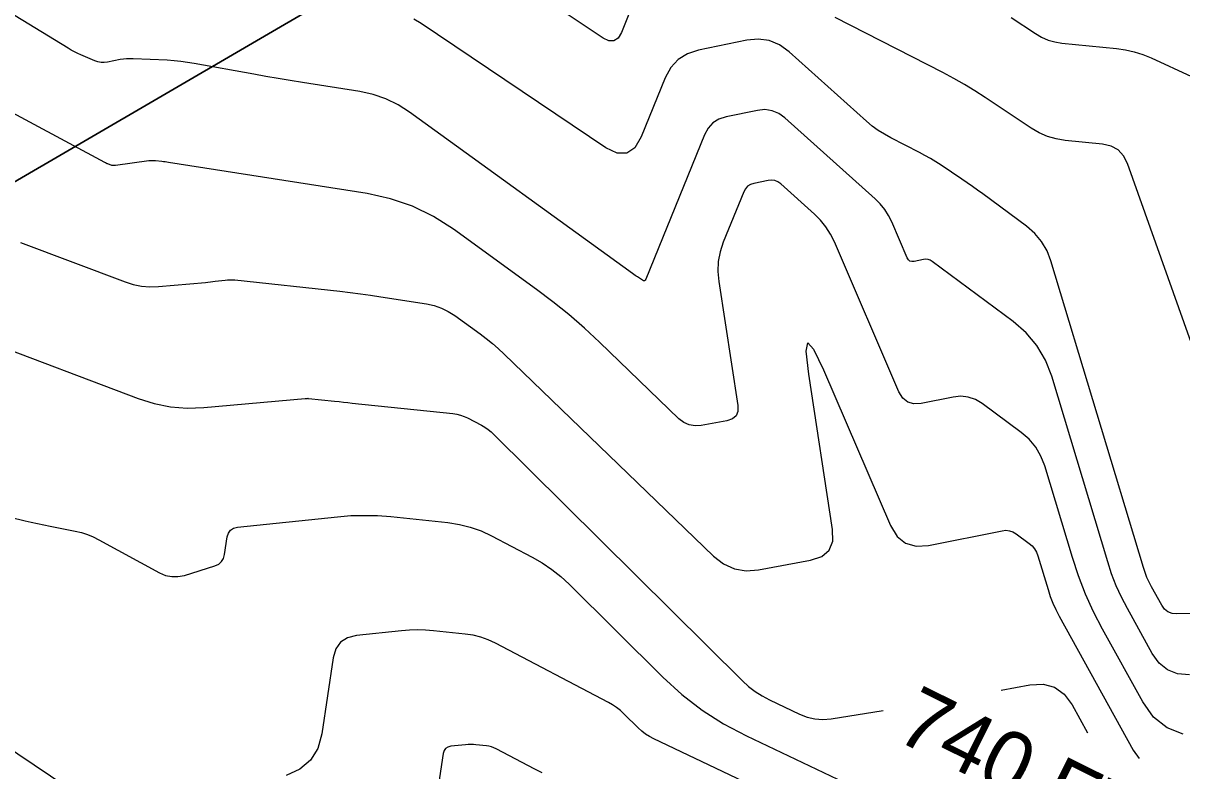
# Model space of a CAD drawing. Extents: x 1354696 to 1366163, y 660729 to 670380.
# Drawn here: x 1361580.3 to 1361694.5, y 664681.4 to 664755.1 of the extents above; entities that cross this region are included whole.
import ezdxf

# ---------------------------------------------------------------- set-up
doc = ezdxf.new("R2010")
doc.units = 0
for name, color, linetype in [('R_Contour Annot', 7, 'Continuous'), ('R_Contours', 7, 'Continuous'), ('R_Erosion', 7, 'Continuous')]:
    doc.layers.add(name, color=color, linetype=linetype)

msp = doc.modelspace()

# ---------------------------------------------------------------- linework, layer by layer
at = {"layer": 'R_Contours'}
for points in [[(1361695.25, 664690.87), (1361694.09, 664690.98), (1361693.1, 664691.37), (1361692.26, 664692.04), (1361691.59, 664692.98), (1361689.14, 664697.41), (1361688.56, 664698.52), (1361688.05, 664699.66), (1361687.59, 664700.82), (1361687.2, 664702.01), (1361681.68, 664720.3), (1361681.06, 664721.89), (1361680.23, 664723.31), (1361679.17, 664724.58), (1361677.88, 664725.69), (1361669.89, 664731.6), (1361669.7, 664731.72), (1361669.49, 664731.79), (1361669.27, 664731.81), (1361669.04, 664731.79), (1361668.11, 664731.6), (1361667.89, 664731.58), (1361667.71, 664731.64), (1361667.56, 664731.76), (1361667.45, 664731.94), (1361665.92, 664735.49), (1361665.61, 664736.13), (1361665.22, 664736.73), (1361664.78, 664737.28), (1361664.27, 664737.78), (1361655.39, 664745.74), (1361654.78, 664746.18), (1361654.12, 664746.45), (1361653.42, 664746.55), (1361652.67, 664746.48), (1361649.59, 664745.84), (1361648.88, 664745.61), (1361648.29, 664745.24), (1361647.82, 664744.73), (1361647.46, 664744.07), (1361641.68, 664729.85), (1361641.62, 664729.75), (1361641.54, 664729.69), (1361641.45, 664729.69), (1361641.34, 664729.75), (1361640.86, 664730.07), (1361640.74, 664730.15), (1361640.62, 664730.23), (1361640.5, 664730.31), (1361640.38, 664730.4), (1361618.4, 664746.31), (1361617.27, 664747.04), (1361616.07, 664747.62), (1361614.82, 664748.05), (1361613.5, 664748.33), (1361607.83, 664749.23), (1361606.63, 664749.42), (1361605.43, 664749.62), (1361604.23, 664749.82), (1361603.04, 664750.04), (1361597.18, 664751.1), (1361596.52, 664751.21), (1361595.86, 664751.3), (1361595.19, 664751.37), (1361594.52, 664751.41), (1361591.15, 664751.57), (1361590.83, 664751.57), (1361590.51, 664751.56), (1361590.19, 664751.53), (1361589.87, 664751.48), (1361588.61, 664751.23), (1361588.3, 664751.2), (1361587.99, 664751.21), (1361587.68, 664751.26), (1361587.38, 664751.37), (1361586.01, 664751.95), (1361585.69, 664752.09), (1361585.37, 664752.25), (1361585.05, 664752.42), (1361584.75, 664752.6), (1361553.54, 664771.65)], [(1361694.65, 664685.03), (1361693.06, 664685.65), (1361691.73, 664686.71), (1361690.65, 664688.21), (1361686.69, 664695.39), (1361685.81, 664697.1), (1361685.02, 664698.84), (1361684.32, 664700.62), (1361683.72, 664702.45), (1361681, 664711.46), (1361680.62, 664712.43), (1361680.11, 664713.3), (1361679.46, 664714.08), (1361678.67, 664714.76), (1361674.82, 664717.61), (1361674.16, 664718), (1361673.46, 664718.24), (1361672.73, 664718.32), (1361671.97, 664718.24), (1361668.83, 664717.61), (1361668.1, 664717.56), (1361667.49, 664717.74), (1361667, 664718.14), (1361666.63, 664718.76), (1361660.27, 664733.53), (1361659.89, 664734.29), (1361659.43, 664735), (1361658.9, 664735.66), (1361658.3, 664736.26), (1361654.98, 664739.23), (1361654.7, 664739.43), (1361654.4, 664739.56), (1361654.08, 664739.6), (1361653.73, 664739.57), (1361652.31, 664739.28), (1361651.98, 664739.17), (1361651.71, 664739), (1361651.49, 664738.76), (1361651.33, 664738.46), (1361649.31, 664733.5), (1361649, 664732.55), (1361648.82, 664731.59), (1361648.77, 664730.61), (1361648.86, 664729.62), (1361650.74, 664717.4), (1361650.75, 664716.83), (1361650.57, 664716.39), (1361650.21, 664716.08), (1361649.67, 664715.9), (1361647.14, 664715.44), (1361646.53, 664715.39), (1361645.96, 664715.49), (1361645.43, 664715.72), (1361644.94, 664716.1), (1361637.11, 664723.65), (1361635.63, 664725.03), (1361634.1, 664726.36), (1361632.53, 664727.63), (1361630.91, 664728.85), (1361622.72, 664734.78), (1361620.75, 664736.03), (1361618.68, 664737.04), (1361616.51, 664737.78), (1361614.23, 664738.28), (1361594.64, 664741.35), (1361594.48, 664741.38), (1361594.31, 664741.4), (1361594.15, 664741.42), (1361593.99, 664741.44), (1361593.35, 664741.51), (1361593.18, 664741.52), (1361593.02, 664741.52), (1361592.86, 664741.52), (1361592.7, 664741.5), (1361589.42, 664741.06), (1361589.39, 664741.06), (1361589.36, 664741.06), (1361589.33, 664741.05), (1361589.3, 664741.05), (1361589.17, 664741.04), (1361589.14, 664741.04), (1361589.1, 664741.04), (1361589.07, 664741.05), (1361589.04, 664741.06), (1361588.66, 664741.2), (1361588.58, 664741.23), (1361588.51, 664741.26), (1361588.44, 664741.3), (1361588.37, 664741.33), (1361554.86, 664759.36)], [(1361640.4, 664756.93), (1361639.27, 664754.15), (1361638.94, 664753.6), (1361638.53, 664753.32), (1361638.04, 664753.32), (1361637.46, 664753.6), (1361630.17, 664758.5)], [(1361696.03, 664696.93), (1361694.01, 664696.88), (1361693.54, 664696.93), (1361693.14, 664697.09), (1361692.79, 664697.36), (1361692.52, 664697.75), (1361691.52, 664699.56), (1361691.28, 664700.01), (1361691.07, 664700.48), (1361690.89, 664700.95), (1361690.73, 664701.44), (1361681.6, 664731.65), (1361681.22, 664732.65), (1361680.68, 664733.56), (1361680.01, 664734.36), (1361679.19, 664735.07), (1361674.88, 664738.26), (1361674.37, 664738.63), (1361673.87, 664738.99), (1361673.36, 664739.34), (1361672.84, 664739.69), (1361670.78, 664741.07), (1361670.25, 664741.41), (1361669.72, 664741.73), (1361669.18, 664742.04), (1361668.64, 664742.33), (1361665.83, 664743.76), (1361665.19, 664744.12), (1361664.58, 664744.51), (1361663.99, 664744.94), (1361663.43, 664745.41), (1361655.79, 664752.26), (1361654.85, 664752.93), (1361653.84, 664753.35), (1361652.76, 664753.5), (1361651.62, 664753.38), (1361646.88, 664752.41), (1361645.78, 664752.06), (1361644.87, 664751.49), (1361644.14, 664750.69), (1361643.6, 664749.68), (1361641.23, 664743.86), (1361640.6, 664742.79), (1361639.81, 664742.25), (1361638.85, 664742.25), (1361637.73, 664742.79), (1361619.53, 664755.03), (1361618.82, 664755.48)], [(1361696.47, 664720.65), (1361689.14, 664741.24), (1361688.75, 664742.01), (1361688.22, 664742.59), (1361687.53, 664742.97), (1361686.69, 664743.16), (1361683.02, 664743.52), (1361682.13, 664743.67), (1361681.27, 664743.92), (1361680.44, 664744.27), (1361679.66, 664744.73), (1361675.13, 664747.75), (1361674.12, 664748.41), (1361673.08, 664749.03), (1361672.03, 664749.63), (1361670.96, 664750.2), (1361660.34, 664755.63)], [(1361677.68, 664755.63), (1361680.07, 664754.04), (1361680.68, 664753.69), (1361681.32, 664753.41), (1361681.99, 664753.22), (1361682.68, 664753.11), (1361688.07, 664752.57), (1361688.95, 664752.44), (1361689.81, 664752.25), (1361690.65, 664751.98), (1361691.48, 664751.64), (1361695.46, 664749.8)], [(1361580.04, 664733.47), (1361590.35, 664729.58), (1361591.15, 664729.32), (1361591.97, 664729.16), (1361592.81, 664729.09), (1361593.65, 664729.12), (1361598.28, 664729.53), (1361598.52, 664729.55), (1361598.76, 664729.58), (1361599, 664729.61), (1361599.25, 664729.64), (1361600.21, 664729.77), (1361600.46, 664729.79), (1361600.7, 664729.8), (1361600.94, 664729.8), (1361601.18, 664729.78), (1361611.53, 664728.66), (1361612.54, 664728.54), (1361613.55, 664728.41), (1361614.56, 664728.28), (1361615.56, 664728.12), (1361620.07, 664727.42), (1361620.81, 664727.26), (1361621.53, 664727.01), (1361622.2, 664726.68), (1361622.84, 664726.27), (1361625.35, 664724.46), (1361625.96, 664724), (1361626.56, 664723.51), (1361627.14, 664723.01), (1361627.71, 664722.48), (1361648.36, 664702.56), (1361649.34, 664701.8), (1361650.41, 664701.32), (1361651.56, 664701.13), (1361652.8, 664701.22), (1361657.92, 664702.16), (1361659.02, 664702.52), (1361659.74, 664703.15), (1361660.1, 664704.05), (1361660.09, 664705.2), (1361657.73, 664720.49), (1361657.48, 664722.75), (1361657.64, 664723.57), (1361658.21, 664722.96), (1361659.2, 664720.91), (1361665.8, 664705.58), (1361666.44, 664704.52), (1361667.28, 664703.84), (1361668.31, 664703.54), (1361669.55, 664703.62), (1361676.79, 664705.08), (1361677.16, 664705.12), (1361677.52, 664705.08), (1361677.86, 664704.96), (1361678.19, 664704.77), (1361679.46, 664703.83), (1361679.75, 664703.58), (1361679.99, 664703.29), (1361680.18, 664702.97), (1361680.32, 664702.61), (1361681.32, 664699.28), (1361681.54, 664698.6), (1361681.8, 664697.95), (1361682.09, 664697.3), (1361682.42, 664696.67), (1361689.72, 664683.45), (1361690.3, 664682.64)], [(1361576.35, 664723.87), (1361591.65, 664718.09), (1361593.23, 664717.59), (1361594.84, 664717.28), (1361596.47, 664717.15), (1361598.13, 664717.2), (1361608.11, 664718.09), (1361608.14, 664718.09), (1361608.16, 664718.09), (1361608.19, 664718.09), (1361608.22, 664718.1), (1361608.32, 664718.11), (1361608.35, 664718.11), (1361608.37, 664718.12), (1361608.4, 664718.11), (1361608.42, 664718.11), (1361611, 664717.83), (1361611.44, 664717.79), (1361611.87, 664717.74), (1361612.31, 664717.69), (1361612.75, 664717.65), (1361622.66, 664716.61), (1361623.04, 664716.56), (1361623.41, 664716.46), (1361623.77, 664716.34), (1361624.11, 664716.18), (1361625.48, 664715.46), (1361625.81, 664715.27), (1361626.13, 664715.05), (1361626.43, 664714.82), (1361626.71, 664714.56), (1361651.2, 664690.29), (1361651.81, 664689.74), (1361652.45, 664689.24), (1361653.13, 664688.81), (1361653.86, 664688.42), (1361656.82, 664687.01), (1361657.58, 664686.72), (1361658.34, 664686.55), (1361659.13, 664686.49), (1361659.93, 664686.56), (1361665.08, 664687.38)], [(1361567.43, 664709.22), (1361580.5, 664706.06), (1361581.11, 664705.91), (1361581.73, 664705.77), (1361582.35, 664705.64), (1361582.96, 664705.52), (1361585.44, 664705.04), (1361586.05, 664704.9), (1361586.65, 664704.71), (1361587.22, 664704.47), (1361587.78, 664704.19), (1361593.76, 664700.93), (1361594.35, 664700.67), (1361594.96, 664700.55), (1361595.57, 664700.55), (1361596.21, 664700.68), (1361599.2, 664701.62), (1361599.58, 664701.79), (1361599.86, 664702.03), (1361600.06, 664702.35), (1361600.17, 664702.74), (1361600.42, 664704.47), (1361600.54, 664704.85), (1361600.74, 664705.13), (1361601.03, 664705.32), (1361601.42, 664705.42), (1361611.28, 664706.45), (1361612.6, 664706.56), (1361613.91, 664706.59), (1361615.23, 664706.56), (1361616.55, 664706.46), (1361622.18, 664705.87), (1361623.3, 664705.7), (1361624.38, 664705.43), (1361625.44, 664705.05), (1361626.46, 664704.57), (1361630.49, 664702.46), (1361631.47, 664701.9), (1361632.41, 664701.27), (1361633.29, 664700.57), (1361634.12, 664699.8), (1361643.37, 664690.64), (1361645.24, 664688.94), (1361647.23, 664687.4), (1361649.35, 664686.05), (1361651.59, 664684.87), (1361677.82, 664672.38)], [(1361655.37, 664678.43), (1361642.47, 664684.56), (1361642.05, 664684.79), (1361641.65, 664685.05), (1361641.27, 664685.34), (1361640.91, 664685.66), (1361639.53, 664687.02), (1361639.18, 664687.35), (1361638.8, 664687.65), (1361638.41, 664687.92), (1361637.99, 664688.16), (1361626.87, 664693.99), (1361626.15, 664694.33), (1361625.42, 664694.59), (1361624.67, 664694.78), (1361623.89, 664694.89), (1361620.74, 664695.22), (1361619.95, 664695.28), (1361619.17, 664695.3), (1361618.38, 664695.28), (1361617.59, 664695.22), (1361613.17, 664694.76), (1361612.28, 664694.54), (1361611.6, 664694.1), (1361611.13, 664693.44), (1361610.88, 664692.56), (1361609.75, 664685.07), (1361609.36, 664683.63), (1361608.64, 664682.46), (1361607.59, 664681.58), (1361606.23, 664680.96)], [(1361587.84, 664677.64), (1361565.26, 664692.82)], [(1361676.7, 664689.36), (1361679.53, 664689.88), (1361680.84, 664689.95), (1361681.97, 664689.65), (1361682.92, 664688.97), (1361683.69, 664687.91), (1361685.22, 664685.15)], [(1361631.46, 664681.21), (1361630.75, 664681.59), (1361626.94, 664683.59), (1361626.71, 664683.7), (1361626.47, 664683.78), (1361626.22, 664683.84), (1361625.97, 664683.88), (1361624.93, 664683.99), (1361624.68, 664684.01), (1361624.42, 664684.02), (1361624.16, 664684.01), (1361623.9, 664683.99), (1361622.46, 664683.84), (1361622.16, 664683.77), (1361621.94, 664683.62), (1361621.79, 664683.41), (1361621.7, 664683.12), (1361620.85, 664677.44)]]:
    msp.add_lwpolyline(points, dxfattribs=at)
at = {"layer": 'R_Erosion'}
for p, q in [((1361517.88, 664703.54), (1361722.54, 664822.84)), ((1361722.54, 664822.84), (1361517.88, 664703.54))]:
    msp.add_line(p, q, dxfattribs=at)

# ---------------------------------------------------------------- texts
at = {"layer": 'R_Contour Annot'}
msp.add_text('740 FT', height=6, rotation=333.6942, dxfattribs=at).set_placement((1361666.05, 664684.59))

doc.saveas('drawing.dxf')
